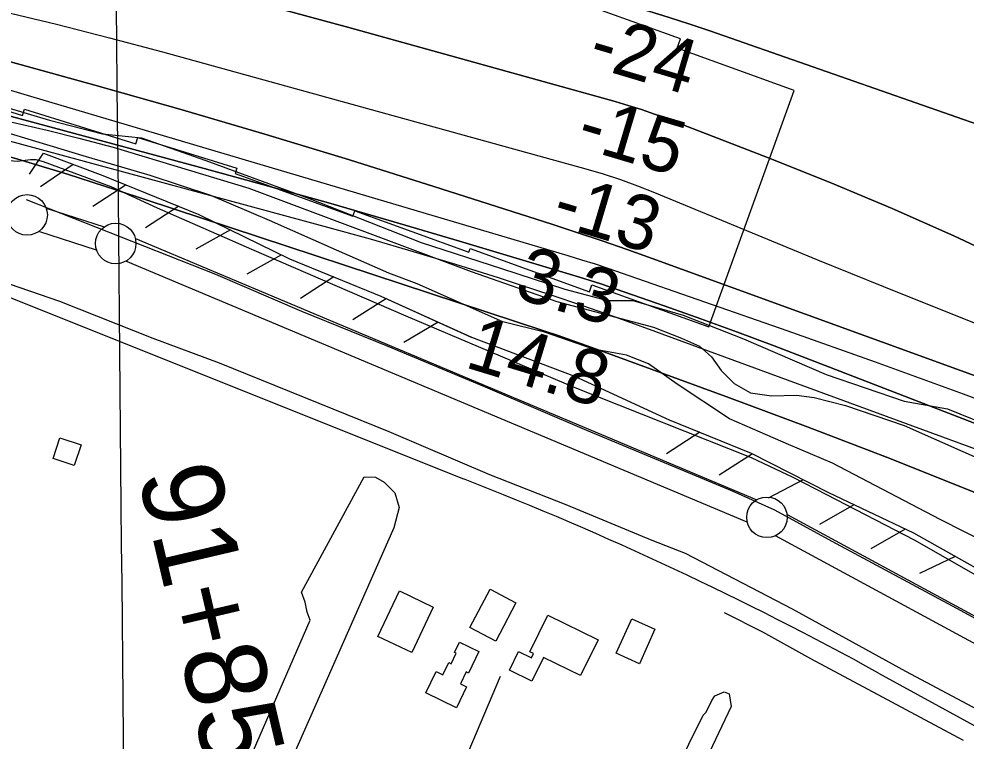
# Model space of a CAD drawing. Extents: x 3598634 to 3636690, y 517270 to 542944.
# Drawn here: x 3623735 to 3624902, y 533755 to 534645 of the extents above; entities that cross this region are included whole.
import ezdxf

# ---------------------------------------------------------------- set-up
doc = ezdxf.new("R2010")
doc.units = 0
for name, color, linetype in [('V-BLDG-OTLN', 7, 'Continuous'), ('V-FLOD-BASE', 7, 'Continuous'), ('V-GRID-MAJR', 7, 'Continuous'), ('V-LEVE-TOET', 7, 'Continuous'), ('V-RIVR-EDGE', 7, 'Continuous'), ('V-RIVR-RANG', 7, 'Continuous'), ('V-ROAD-CNTR', 7, 'Continuous'), ('V-RRAP-FSHR', 7, 'Continuous'), ('V-RRAP-RVMT', 7, 'Continuous'), ('V-SITE-VEGE', 7, 'Continuous'), ('V-SURV-IDEN', 7, 'Continuous'), ('V-SURV-LINE', 7, 'Continuous'), ('V-TOPO-DPTH', 7, 'Continuous'), ('V-TOPO-MINR', 7, 'Continuous'), ('V-TOPO-SHOR', 7, 'Continuous'), ('V-TOPO-WATR', 7, 'Continuous')]:
    doc.layers.add(name, color=color, linetype=linetype)

msp = doc.modelspace()

# ---------------------------------------------------------------- linework, layer by layer
at = {"layer": 'V-BLDG-OTLN'}
for points in [[(3623803.463, 534094.796), (3623777.517, 534103.24), (3623785.776, 534128.623), (3623811.718, 534120.1730000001)], [(3624245.661, 533920.417), (3624219.078, 533864.363), (3624177.436, 533884.1140000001), (3624204.021, 533940.164)], [(3624347.531, 533925.5160000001), (3624322.68, 533878.306), (3624290.772, 533895.099), (3624315.625, 533942.312)], [(3624386.756, 533910.353), (3624448.71, 533879.963), (3624427.145, 533835.996), (3624381.583, 533858.344), (3624367.222, 533829.0700000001), (3624339.447, 533842.693), (3624350.748, 533865.727), (3624366.669, 533857.916), (3624369.1920000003, 533863.06), (3624364.6520000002, 533865.289)], [(3624470.859, 533863.556), (3624490.133, 533906.034), (3624518.764, 533893.0430000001), (3624499.486, 533850.5700000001)], [(3624274.11, 533796.255), (3624236.347, 533814.662), (3624249.128, 533840.885), (3624257.458, 533836.824), (3624264.843, 533851.975), (3624267.616, 533850.623), (3624273.844, 533863.398), (3624271.794, 533864.398), (3624278.038, 533877.206), (3624301.94, 533865.555), (3624289.06, 533839.134), (3624286.312, 533840.473), (3624279.091, 533825.66), (3624286.646, 533821.969)]]:
    msp.add_lwpolyline(points, close=True, dxfattribs=at)
at = {"layer": 'V-FLOD-BASE'}
msp.add_lwpolyline([(3623744.323, 534422.459), (3623977.326, 534330.287), (3624083.519, 534284.75), (3624189.701, 534241.5700000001), (3624312.409, 534190.206), (3624434.528, 534138.25), (3624613.867, 534063.5430000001), (3624665.788, 534040.182), (3624736.614, 534001.579), (3624890.066, 533919.1140000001), (3625058.281, 533827.284), (3625249.509, 533723.762), (3625414.77, 533633.687), (3625611.315, 533526.65), (3625705.1780000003, 533470.465), (3625801.437, 533404.274), (3625959.108, 533296.5), (3626180.5640000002, 533143.616), (3626220.136, 533114.908), (3626256.779, 533082.064), (3626269.79, 533067.978)], dxfattribs=at)
at = {"layer": 'V-GRID-MAJR'}
msp.add_spline([(3623966.954, 522873.50800000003), (3623909.683, 528931.139), (3623852.383, 534991.855), (3623795.082, 541052.584), (3623795.0530000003, 541055.654)], degree=3, dxfattribs=at)
at = {"layer": 'V-LEVE-TOET'}
for points in [[(3622948.294, 534640.41), (3623149.289, 534601.715), (3623356.188, 534558.9180000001), (3623563.091, 534515.531), (3623581.3740000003, 534509.71), (3623589.642, 534503.851), (3623609.122, 534492.147), (3623656.279, 534482.314), (3623702.8510000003, 534471.89), (3623733.487, 534469.649), (3623749.381, 534471.478), (3623755.861, 534471.503), (3623765.292, 534469.182), (3623848.46, 534438.282), (3623905.691, 534411.996), (3624021.917, 534361.198), (3624211.887, 534278.872), (3624420.1380000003, 534190.728), (3624637.216, 534104.384), (3624688.551, 534080.431), (3624729.864, 534058.796), (3624837.861, 534003.254), (3625034.424, 533890.915)], [(3624961.316, 533769.782), (3624827.932, 533841.13), (3624688.0470000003, 533917.754), (3624556.441, 533986.166), (3624515.149, 534002.501), (3624409.552, 534046.272), (3624315.1720000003, 534083.02), (3624191.2830000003, 534136.145), (3623982.4560000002, 534220.754), (3623900.471, 534251.068), (3623785.443, 534296.573), (3623686.36, 534330.944), (3623607.934, 534354.796), (3623568.4220000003, 534367.602), (3623541.307, 534373.387), (3623507.722, 534376.7930000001), (3623340.2830000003, 534419.742), (3623140.48, 534454.91), (3622930.063, 534493.568)]]:
    msp.add_lwpolyline(points, dxfattribs=at)
at = {"layer": 'V-RIVR-EDGE'}
msp.add_lwpolyline([(3623662.515893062, 534552.7340064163), (3623772.895159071, 534520.0434320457), (3623838.288798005, 534503.0725866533), (3623886.3027595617, 534498.1512488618), (3623965.4771069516, 534470.34044835), (3624092.030951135, 534423.802366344), (3624230.571957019, 534369.4303973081), (3624329.5465711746, 534337.3683499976), (3624407.5262103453, 534311.9618101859), (3624460.3204892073, 534298.023752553), (3624491.5372832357, 534297.9465623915), (3624553.3260155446, 534279.7839776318), (3624627.694810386, 534250.7844066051), (3624729.6413508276, 534206.708477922), (3624825.6128657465, 534174.0535297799), (3624879.0178585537, 534164.3162484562), (3625130.3037960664, 534062.8400162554)], dxfattribs=at)
at = {"layer": 'V-ROAD-CNTR'}
for points in [[(3623663.2896348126, 534325.9033219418), (3624282.755395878, 534078.261817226)], [(3624794.160373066, 533839.1362954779), (3625213.791533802, 533609.5477546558), (3625374.395212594, 533524.768924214)]]:
    msp.add_lwpolyline(points, dxfattribs=at)
msp.add_arc((3622722.558337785, 530075.1317171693), 4296.424729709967, 61.17285914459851, 68.70693970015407, dxfattribs=at)
at = {"layer": 'V-RRAP-FSHR'}
for p, q in [((3623801.98535742, 534465.598042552), (3623761.648438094, 534438.077097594)), ((3623867.2042269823, 534440.1830933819), (3623826.2303089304, 534413.6211465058)), ((3623932.086097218, 534413.9091459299), (3623891.111179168, 534387.3461990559)), ((3623995.7379699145, 534384.8782039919), (3623953.017055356, 534361.227251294)), ((3624058.6368441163, 534354.1582654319), (3624015.9159295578, 534330.508312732)), ((3624123.096715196, 534326.915319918), (3624081.9867974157, 534300.563372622)), ((3624187.842585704, 534300.307373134), (3624146.732667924, 534273.955425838)), ((3624251.5134583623, 534271.20943133), (3624209.5045423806, 534246.317481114)), ((3624573.9748134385, 534135.58970257), (3624532.926895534, 534109.1427554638)), ((3624638.7826838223, 534109.1327554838), (3624597.73376592, 534082.685808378)), ((3624701.106559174, 534077.2498192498), (3624657.999645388, 534054.3088651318)), ((3624763.9124335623, 534046.3548810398), (3624721.452518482, 534022.2379292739)), ((3624827.1433071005, 534016.325941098), (3624784.6843920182, 533992.208989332)), ((3624888.5221843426, 533982.7150083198), (3624844.514272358, 533961.5550506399))]:
    msp.add_line(p, q, dxfattribs=at)
for points in [[(3623748.3734646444, 534453.673066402), (3623765.372430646, 534479.4300148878), (3623838.6692840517, 534451.7390702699), (3623956.746047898, 534403.9221659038), (3624068.367824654, 534349.4062749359), (3624181.12459914, 534303.0683676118), (3624292.597376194, 534252.6144685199), (3624419.5341223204, 534204.6455644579), (3624536.14888909, 534151.031671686), (3624637.230686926, 534109.7667542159), (3624732.3534966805, 534061.3428510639), (3624837.09828719, 534011.5979505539), (3625346.8942675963, 533725.2665232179), (3625596.628768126, 533592.3197891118), (3625655.922649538, 533561.48085079), (3625718.164525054, 533528.5959165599), (3626308.618344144, 533125.337723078), (3626305.83534971, 533038.598896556)], [(3623748.3734646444, 534453.673066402), (3623765.372430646, 534479.4300148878), (3623838.6692840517, 534451.7390702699), (3623956.746047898, 534403.9221659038), (3624068.367824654, 534349.4062749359), (3624181.12459914, 534303.0683676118), (3624292.431376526, 534252.6894683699)], [(3624526.554908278, 534155.442662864), (3624536.14888909, 534151.031671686), (3624637.230686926, 534109.7667542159), (3624732.3534966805, 534061.3428510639), (3624837.09828719, 534011.5979505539), (3625134.37769263, 533844.6282844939)]]:
    msp.add_lwpolyline(points, dxfattribs=at)
at = {"layer": 'V-RRAP-RVMT'}
for points in [[(3624585.2740000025, 534265.3420000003), (3624690.417000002, 534556.7100000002), (3624546.2080000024, 534608.6260000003), (3624550.3530000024, 534620.2490000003), (3624403.5220000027, 534673.1860000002), (3624407.1070000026, 534683.1950000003), (3624262.4910000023, 534735.3820000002), (3624252.3540000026, 534707.0970000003), (3624116.2850000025, 534756.3040000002), (3624118.4630000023, 534763.5440000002), (3623971.0370000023, 534809.3000000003), (3623966.7570000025, 534795.5290000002), (3623836.0010000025, 534836.1420000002), (3623836.6320000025, 534838.1880000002), (3623690.4760000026, 534883.5500000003)], [(3623593.5150000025, 534571.1430000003), (3623739.6710000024, 534525.7810000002), (3623742.0710000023, 534533.5100000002), (3623879.1180000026, 534491.0120000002), (3623881.5820000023, 534498.7450000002), (3624003.8590000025, 534460.8060000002), (3624001.4950000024, 534454.2890000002), (3624146.6930000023, 534401.8930000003), (3624148.9980000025, 534408.2700000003), (3624289.5990000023, 534357.5640000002), (3624291.1250000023, 534361.7620000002), (3624437.9630000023, 534308.7980000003), (3624441.0870000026, 534317.2900000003), (3624585.2740000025, 534265.3420000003)]]:
    msp.add_lwpolyline(points, dxfattribs=at)
at = {"layer": 'V-SITE-VEGE'}
for points in [[(3624648.466, 534135.709), (3624610.6780000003, 534152.0700000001), (3624546.262, 534194.855), (3624510.799, 534220.068), (3624483.645, 534230.574), (3624442.943, 534238.082), (3624382.738, 534259.072), (3624331.4050000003, 534271.845), (3624225.711, 534318.599), (3624190.8850000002, 534331.436), (3624126.525, 534360.073), (3624043.861, 534396.306), (3623971.829, 534427.272), (3623896.872, 534451.7440000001), (3623818.387, 534475.023), (3623652.554, 534525.085), (3623597.702, 534533.719), (3623526.319, 534548.772), (3623343.406, 534595.823), (3623132.716, 534661.627), (3623079.006, 534680.286), (3623032.973, 534694.258), (3622984.6010000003, 534704.094), (3622932.6920000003, 534713.329)], [(3623726.856, 534517.706), (3623769.9250000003, 534507.849), (3623808.8680000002, 534497.977), (3623851.349, 534486.941), (3624018.362, 534436.292), (3624292.265, 534333.591), (3624397.92, 534296.858), (3624517.111, 534264.89), (3624551.3540000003, 534251.464), (3624573.79, 534241.529), (3624588.576, 534228.616), (3624600.43, 534211.567), (3624616.406, 534195.713), (3624636.4930000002, 534184), (3624662.441, 534180.564), (3624693.092, 534181.268), (3624714.913, 534178.403), (3624753.2660000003, 534168.53), (3624825.864, 534144.0480000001), (3625010.0870000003, 534062.226)], [(3626568.619, 532982.963), (3626365.886, 533126.61), (3626164.983, 533253.758), (3625864.142, 533464.229), (3625571.669, 533644.6680000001), (3625318.244, 533788.12), (3625082.546, 533920.441), (3624869.924, 534028.0920000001), (3624737.619, 534097.735), (3624683.302, 534120.517), (3624648.466, 534135.709)], [(3623968.143, 532512.5970000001), (3624277.237, 533178.355), (3624578.2830000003, 533787.416), (3624581.812, 533790.971), (3624588.838, 533805.164), (3624592.359, 533811.078), (3624604.145, 533815.846), (3624610.1350000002, 533813.564), (3624612.5500000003, 533797.686), (3624358.365, 533262.47), (3623985.895, 532500.858)]]:
    msp.add_lwpolyline(points, dxfattribs=at)
msp.add_lwpolyline([(3624083.3000000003, 533938.703), (3624160.423, 534080.898), (3624174.44, 534080.368), (3624184.977, 534073.986), (3624198.455, 534061.188), (3624203.779, 534043.106), (3624196.867, 534017.969), (3624065.449, 533719.657), (3623834.257, 533246.359), (3623704.473, 532978.415), (3623699.22, 532977.808), (3623690.452, 532980.112), (3623682.842, 532985.339), (3623679.889, 532994.088), (3623877.443, 533406.524), (3624093.941, 533904.2930000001), (3624090.4, 533914.207), (3624088.018, 533926.458)], close=True, dxfattribs=at)
at = {"layer": 'V-SURV-LINE'}
for points in [[(3623768.869785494, 534411.4684254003), (3623840.031364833, 534388.4801373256)], [(3623830.8229134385, 534359.9283488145), (3623759.6607238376, 534382.9168340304)], [(3623878.6806975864, 534374.1458793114), (3624644.086141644, 534052.4569025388)], [(3624632.4724467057, 534024.796060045), (3623867.0663975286, 534346.4852911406)], [(3624681.413148, 534034.5612070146), (3625678.077848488, 533494.8751102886)], [(3625663.8085811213, 533468.4859396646), (3624667.1438880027, 534008.1720323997)]]:
    msp.add_lwpolyline(points, dxfattribs=at)
for centre in [(3623745.24525, 534403.33727), (3623854.44728, 534368.06004), (3624656.70574, 534030.88246)]:
    msp.add_circle(centre, 25, dxfattribs=at)
at = {"layer": 'V-TOPO-DPTH'}
for points in [[(3622560.1161411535, 535037.7126925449), (3623487.402026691, 534907.4597553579), (3623523.2499585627, 534902.1539866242), (3623559.0395669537, 534896.4961627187), (3623594.741690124, 534890.3102560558), (3623630.3854898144, 534883.7722942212), (3623654.467230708, 534879.17097032), (3623701.983361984, 534869.5277140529), (3623749.3333288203, 534859.1647185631), (3623796.434048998, 534847.7221142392), (3623843.368604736, 534835.5597706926), (3624485.584451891, 534661.2812336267), (3624511.014537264, 534654.0885244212), (3624536.33355526, 534646.5373904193), (3624561.4859721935, 534638.4486192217), (3624586.5273217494, 534630.0014232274), (3625136.034868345, 534438.0918776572)], [(3625136.034868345, 534438.0918776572), (3624586.5273217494, 534630.0014232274), (3624561.4859721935, 534638.4486192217), (3624536.33355526, 534646.5373904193), (3624511.014537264, 534654.0885244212), (3624485.584451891, 534661.2812336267), (3623843.368604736, 534835.5597706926), (3623796.434048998, 534847.7221142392), (3623749.3333288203, 534859.1647185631), (3623701.983361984, 534869.5277140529), (3623654.467230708, 534879.17097032), (3623630.3854898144, 534883.7722942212), (3623594.741690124, 534890.3102560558), (3623559.0395669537, 534896.4961627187), (3623523.2499585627, 534902.1539866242), (3623487.402026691, 534907.4597553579), (3622560.1161411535, 535037.7126925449)], [(3625082.7010100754, 534143.5627653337), (3624515.160100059, 534349.7354342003), (3624484.4216646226, 534360.702023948), (3624453.6022460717, 534371.431615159), (3624422.6613528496, 534381.8057085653), (3624391.6394765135, 534391.9428034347), (3624246.2784418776, 534438.518424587), (3624142.3259277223, 534471.1305123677), (3624038.121013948, 534502.896204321), (3623933.5375007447, 534533.3923025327), (3623828.7015879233, 534563.0420049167), (3623528.7507021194, 534645.9075934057), (3623518.3755831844, 534648.7093481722), (3623507.9799329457, 534651.4307808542), (3623497.553485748, 534654.0317304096), (3623487.106507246, 534656.5523578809), (3623334.166189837, 534692.518293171), (3623247.145842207, 534712.5607884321), (3623160.0084412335, 534732.0689353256), (3623072.6954602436, 534750.7755596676), (3622985.26542591, 534768.9478356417), (3622366.446670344, 534894.6056208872)], [(3622366.446670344, 534894.6056208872), (3622985.26542591, 534768.9478356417), (3623072.6954602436, 534750.7755596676), (3623160.0084412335, 534732.0689353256), (3623247.145842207, 534712.5607884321), (3623334.166189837, 534692.518293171), (3623487.106507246, 534656.5523578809), (3623497.553485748, 534654.0317304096), (3623507.9799329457, 534651.4307808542), (3623518.3755831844, 534648.7093481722), (3623528.7507021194, 534645.9075934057), (3623828.7015879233, 534563.0420049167), (3623933.5375007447, 534533.3923025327), (3624038.121013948, 534502.896204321), (3624142.3259277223, 534471.1305123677), (3624246.2784418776, 534438.518424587), (3624391.6394765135, 534391.9428034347), (3624422.6613528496, 534381.8057085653), (3624453.6022460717, 534371.431615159), (3624484.4216646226, 534360.702023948), (3624515.160100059, 534349.7354342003), (3625082.7010100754, 534143.5627653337)], [(3622783.951468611, 534890.2474782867), (3623488.847175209, 534780.6000103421), (3623511.6270820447, 534776.8897497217), (3623534.368056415, 534772.9632291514), (3623557.0506320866, 534768.712318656), (3623579.6942752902, 534764.2451482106), (3623738.0420655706, 534731.8294777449), (3623839.5738178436, 534709.9298108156), (3623940.763822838, 534686.6150733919), (3624041.4412069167, 534661.1777302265), (3624141.7768437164, 534634.3253165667), (3624469.5392536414, 534542.9033661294), (3624485.9037904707, 534538.0853037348), (3624502.1660611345, 534532.9583492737), (3624518.27493255, 534527.3680567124), (3624534.2815377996, 534521.4688720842), (3624657.421729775, 534474.0727629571), (3624734.5204484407, 534443.3153390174), (3624811.085049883, 534411.322175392), (3624886.848475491, 534377.4754022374), (3624962.0777838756, 534342.3928893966)], [(3624962.0777838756, 534342.3928893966), (3624886.848475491, 534377.4754022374), (3624811.085049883, 534411.322175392), (3624734.5204484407, 534443.3153390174), (3624657.421729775, 534474.0727629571), (3624534.2815377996, 534521.4688720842), (3624518.27493255, 534527.3680567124), (3624502.1660611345, 534532.9583492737), (3624485.9037904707, 534538.0853037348), (3624469.5392536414, 534542.9033661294), (3624141.7768437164, 534634.3253165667), (3624041.4412069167, 534661.1777302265), (3623940.763822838, 534686.6150733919), (3623839.5738178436, 534709.9298108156), (3623738.0420655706, 534731.8294777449), (3623579.6942752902, 534764.2451482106), (3623557.0506320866, 534768.712318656), (3623534.368056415, 534772.9632291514), (3623511.6270820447, 534776.8897497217), (3623488.847175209, 534780.6000103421), (3622783.951468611, 534890.2474782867)], [(3624995.3307449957, 534027.8733751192), (3624899.734945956, 534066.8379324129), (3624803.820222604, 534104.9854929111), (3624707.4271127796, 534141.9075582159), (3624610.7150786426, 534178.0126267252), (3624451.3851126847, 534236.3403908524), (3624434.069215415, 534242.5835768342), (3624416.7139096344, 534248.7134246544), (3624399.299491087, 534254.673265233), (3624381.8456640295, 534260.5197676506), (3623855.6723694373, 534433.915024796), (3623794.870305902, 534453.370447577), (3623733.8581490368, 534472.1205717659), (3623672.5308521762, 534489.8127480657), (3623610.9934619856, 534506.799625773), (3623495.078898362, 534537.7205452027), (3623491.3349178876, 534538.6921021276), (3623487.5826836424, 534539.6296458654), (3623483.8180687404, 534540.5161698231), (3623480.0452000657, 534541.368680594), (3622599.582864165, 534734.0444328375)], [(3625300.039858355, 533996.826687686), (3624710.50394713, 534224.8544391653), (3624665.547861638, 534241.978703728), (3624620.4784368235, 534258.7943755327), (3624575.2390030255, 534275.1471582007), (3624529.886229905, 534291.1913481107), (3624452.1337800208, 534318.2497743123), (3624445.55801396, 534320.489362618), (3624438.9633320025, 534322.6704579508), (3624432.3402762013, 534324.7638138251), (3624425.698304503, 534326.7986767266), (3624277.8805212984, 534371.0135628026), (3624197.2214533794, 534394.781341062), (3624116.4370556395, 534418.1083341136), (3624035.464663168, 534440.774149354), (3623954.3669408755, 534462.9991793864), (3623549.183466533, 534572.2620876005)], [(3623549.183466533, 534572.2620876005), (3623954.3669408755, 534462.9991793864), (3624035.464663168, 534440.774149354), (3624116.4370556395, 534418.1083341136), (3624197.2214533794, 534394.781341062), (3624277.8805212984, 534371.0135628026), (3624425.698304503, 534326.7986767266), (3624432.3402762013, 534324.7638138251), (3624438.9633320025, 534322.6704579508), (3624445.55801396, 534320.489362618), (3624452.1337800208, 534318.2497743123), (3624529.886229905, 534291.1913481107), (3624575.2390030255, 534275.1471582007), (3624620.4784368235, 534258.7943755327), (3624665.547861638, 534241.978703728), (3624710.50394713, 534224.8544391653), (3625300.039858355, 533996.826687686)]]:
    msp.add_lwpolyline(points, dxfattribs=at)
at = {"layer": 'V-TOPO-MINR'}
for points in [[(3622560.1161411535, 535037.7126925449), (3623487.402026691, 534907.4597553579), (3623523.2499585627, 534902.1539866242), (3623559.0395669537, 534896.4961627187), (3623594.741690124, 534890.3102560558), (3623630.3854898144, 534883.7722942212), (3623654.467230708, 534879.17097032), (3623701.983361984, 534869.5277140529), (3623749.3333288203, 534859.1647185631), (3623796.434048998, 534847.7221142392), (3623843.368604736, 534835.5597706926), (3624485.584451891, 534661.2812336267), (3624511.014537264, 534654.0885244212), (3624536.33355526, 534646.5373904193), (3624561.4859721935, 534638.4486192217), (3624586.5273217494, 534630.0014232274), (3625136.034868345, 534438.0918776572)], [(3622366.446670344, 534894.6056208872), (3622985.26542591, 534768.9478356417), (3623072.6954602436, 534750.7755596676), (3623160.0084412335, 534732.0689353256), (3623247.145842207, 534712.5607884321), (3623334.166189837, 534692.518293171), (3623487.106507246, 534656.5523578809), (3623497.553485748, 534654.0317304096), (3623507.9799329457, 534651.4307808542), (3623518.3755831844, 534648.7093481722), (3623528.7507021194, 534645.9075934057), (3623828.7015879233, 534563.0420049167), (3623933.5375007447, 534533.3923025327), (3624038.121013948, 534502.896204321), (3624142.3259277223, 534471.1305123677), (3624246.2784418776, 534438.518424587), (3624391.6394765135, 534391.9428034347), (3624422.6613528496, 534381.8057085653), (3624453.6022460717, 534371.431615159), (3624484.4216646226, 534360.702023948), (3624515.160100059, 534349.7354342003), (3625082.7010100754, 534143.5627653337)], [(3622783.951468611, 534890.2474782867), (3623488.847175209, 534780.6000103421), (3623511.6270820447, 534776.8897497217), (3623534.368056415, 534772.9632291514), (3623557.0506320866, 534768.712318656), (3623579.6942752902, 534764.2451482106), (3623738.0420655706, 534731.8294777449), (3623839.5738178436, 534709.9298108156), (3623940.763822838, 534686.6150733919), (3624041.4412069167, 534661.1777302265), (3624141.7768437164, 534634.3253165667), (3624469.5392536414, 534542.9033661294), (3624485.9037904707, 534538.0853037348), (3624502.1660611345, 534532.9583492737), (3624518.27493255, 534527.3680567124), (3624534.2815377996, 534521.4688720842), (3624657.421729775, 534474.0727629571), (3624734.5204484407, 534443.3153390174), (3624811.085049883, 534411.322175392), (3624886.848475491, 534377.4754022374), (3624962.0777838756, 534342.3928893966)], [(3622964.110022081, 534811.7034801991), (3623450.52621241, 534712.4098593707), (3623484.582335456, 534705.3644976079), (3623518.6130123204, 534698.1998296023), (3623552.605519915, 534690.8562022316), (3623586.57258133, 534683.3932686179), (3623650.3774245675, 534669.1985808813), (3623716.1046018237, 534654.0540738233), (3623781.6675726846, 534638.2502565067), (3623846.98423395, 534621.4574738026), (3623912.1366888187, 534604.0053808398), (3624433.496252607, 534460.1200163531), (3624454.9659411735, 534453.76672121), (3624476.2572198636, 534446.8936966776), (3624497.280883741, 534439.2410780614), (3624518.1261377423, 534431.0687300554), (3624638.2908879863, 534381.3843064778), (3624719.156377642, 534348.1567557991), (3624800.117981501, 534315.1665710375), (3624881.223756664, 534282.5324351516), (3624962.4256460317, 534250.1356651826)], [(3622599.582864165, 534734.0444328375), (3623480.0452000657, 534541.368680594), (3623483.8180687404, 534540.5161698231), (3623487.5826836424, 534539.6296458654), (3623491.3349178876, 534538.6921021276), (3623495.078898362, 534537.7205452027), (3623610.9934619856, 534506.799625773), (3623672.5308521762, 534489.8127480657), (3623733.8581490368, 534472.1205717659), (3623794.870305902, 534453.370447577), (3623855.6723694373, 534433.915024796), (3624381.8456640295, 534260.5197676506), (3624399.299491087, 534254.673265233), (3624416.7139096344, 534248.7134246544), (3624434.069215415, 534242.5835768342), (3624451.3851126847, 534236.3403908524), (3624610.7150786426, 534178.0126267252), (3624707.4271127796, 534141.9075582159), (3624803.820222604, 534104.9854929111), (3624899.734945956, 534066.8379324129), (3624995.3307449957, 534027.8733751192)], [(3622980.4740609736, 534679.4802500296), (3623110.6899476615, 534648.9912622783), (3623465.664890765, 534563.44273384), (3623478.145677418, 534560.3796187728), (3623490.608714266, 534557.2471123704), (3623503.045126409, 534554.0105189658), (3623515.463788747, 534550.7045342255), (3624115.172375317, 534388.367818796), (3624168.004017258, 534373.6662797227), (3624220.689391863, 534358.470711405), (3624273.1553654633, 534342.5340992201), (3624325.4750717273, 534326.1034577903), (3624351.6039413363, 534317.6951023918), (3624390.668566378, 534304.8629099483), (3624429.6253672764, 534291.7174416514), (3624468.420431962, 534278.1020595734), (3624507.107672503, 534264.1734016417), (3625278.9209946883, 533981.0145601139)], [(3623708.2115601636, 534561.8085738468), (3623749.4191968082, 534549.769502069), (3624411.349226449, 534353.3269756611), (3624428.2190512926, 534348.1892730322), (3624445.0373624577, 534342.8920003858), (3624461.7784031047, 534337.3553727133), (3624478.4679300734, 534331.6591750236), (3624681.001040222, 534260.9170178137), (3624789.905842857, 534222.2423918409), (3624898.533815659, 534182.8171934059), (3625006.746543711, 534142.2661362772)]]:
    msp.add_lwpolyline(points, dxfattribs=at)
at = {"layer": 'V-TOPO-SHOR'}
for points in [[(3624604.151, 533913.642), (3624651.3170000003, 533889.697), (3624710.2830000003, 533856.97), (3624898.3710000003, 533756.478)], [(3624328.251, 533834.683), (3624245.237, 533639.126), (3624243.48, 533636.171), (3624236.406, 533634.375), (3624178.517, 533656.569), (3624177.338, 533656.563), (3624176.752, 533655.381)]]:
    msp.add_lwpolyline(points, dxfattribs=at)
at = {"layer": 'V-TOPO-WATR'}
msp.add_lwpolyline([(3623549.183466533, 534572.2620876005), (3623954.3669408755, 534462.9991793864), (3624035.464663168, 534440.774149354), (3624116.4370556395, 534418.1083341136), (3624197.2214533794, 534394.781341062), (3624277.8805212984, 534371.0135628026), (3624425.698304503, 534326.7986767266), (3624432.3402762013, 534324.7638138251), (3624438.9633320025, 534322.6704579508), (3624445.55801396, 534320.489362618), (3624452.1337800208, 534318.2497743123), (3624529.886229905, 534291.1913481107), (3624575.2390030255, 534275.1471582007), (3624620.4784368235, 534258.7943755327), (3624665.547861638, 534241.978703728), (3624710.50394713, 534224.8544391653), (3625300.039858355, 533996.826687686)], dxfattribs=at)

# ---------------------------------------------------------------- texts
at = {"layer": 'V-RIVR-RANG'}
for s, height, rotation, p in [('-24', 67.00000000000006, 343.40672222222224, (3624433.9604339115, 534587.8984289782)), ('-15', 67.00000000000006, 343.40672222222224, (3624419.5757327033, 534487.8406711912)), ('-13', 67.00000000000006, 343.40672222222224, (3624389.26396441, 534392.5276456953)), ('3.3', 67, 343.12832571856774, (3624343.49639283, 534302.2542413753)), ('14.8', 67, 343.12832571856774, (3624282.8967528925, 534216.1363607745))]:
    msp.add_text(s, height=height, rotation=rotation, dxfattribs=at).set_placement(p)
at = {"layer": 'V-SURV-IDEN'}
msp.add_text('91+85.4', height=99.99999999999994, rotation=283.22349696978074, dxfattribs=at).set_placement((3623881.3663046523, 534083.9890630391))

doc.saveas('drawing.dxf')
